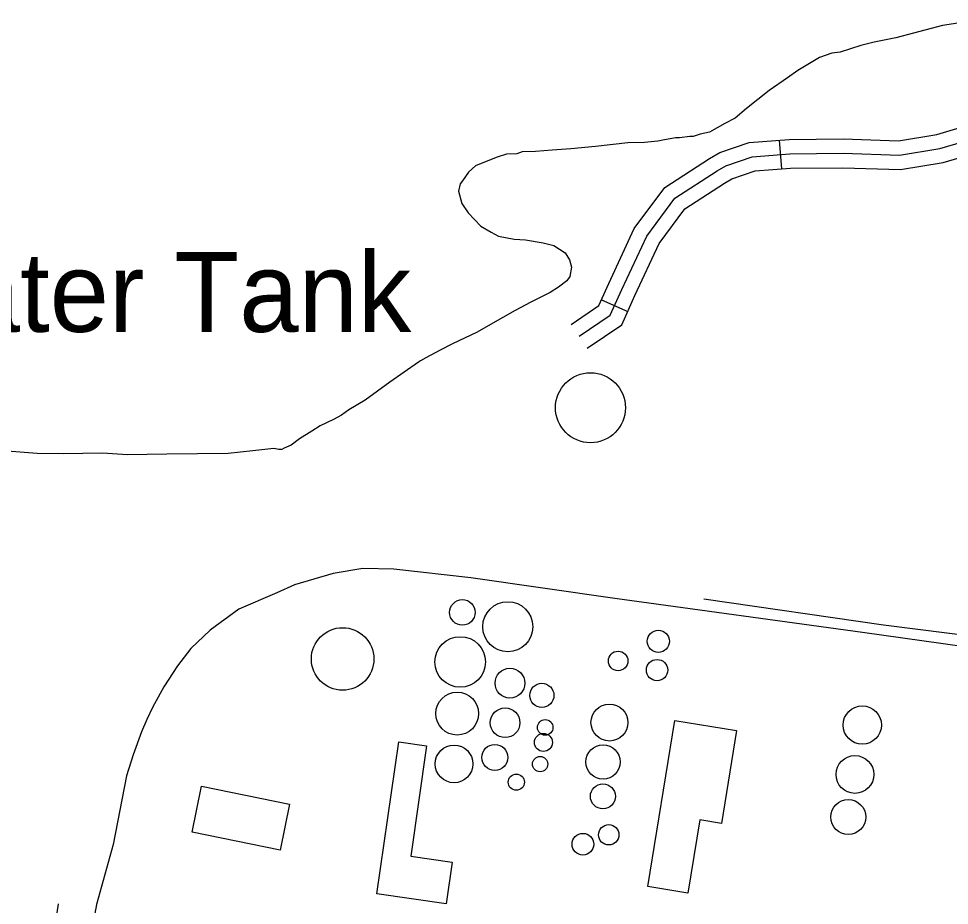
# Model space of a CAD drawing. Extents: x 3250478 to 3288318, y 788638 to 816472.
# Drawn here: x 3283065 to 3284034, y 804045 to 804968 of the extents above; entities that cross this region are included whole.
import ezdxf

# ---------------------------------------------------------------- set-up
doc = ezdxf.new("R2010")
doc.units = 0
for name, color, linetype in [('V-BLDG-OTLN', 7, 'Continuous'), ('V-DOMW-IDEN', 7, 'Continuous'), ('V-DOMW-TANK', 7, 'Continuous'), ('V-RAIL-TRAK', 7, 'Continuous'), ('V-ROAD-CNTR', 7, 'Continuous'), ('V-SITE-VEGE', 7, 'Continuous'), ('V-TOPO-SHOR', 7, 'Continuous')]:
    doc.layers.add(name, color=color, linetype=linetype)

msp = doc.modelspace()

# ---------------------------------------------------------------- linework, layer by layer
at = {"layer": 'V-BLDG-OTLN'}
for points in [[(3283748.26, 804237.38), (3283812.6, 804226.92), (3283796.89, 804130.24), (3283774.4, 804133.89), (3283762.03, 804057.81), (3283720.18, 804064.62)], [(3283438.18, 804056.88), (3283461.09, 804215.19), (3283490.03, 804211), (3283473.42, 804096.21), (3283516.54, 804089.97), (3283510.25, 804046.45)], [(3283255.74, 804168.99), (3283347.29, 804150.42), (3283337.6, 804102.62), (3283246.05, 804121.19)]]:
    msp.add_lwpolyline(points, close=True, dxfattribs=at)
at = {"layer": 'V-DOMW-TANK'}
for centre, radius in [((3283660.57, 804562.94), 36.44), ((3283527.25, 804349.9), 13.3), ((3283574.48, 804335.02), 26.04), ((3283402.58, 804301.45), 32.54), ((3283731.29, 804319.81), 11.55), ((3283524.96, 804298.29), 26.35), ((3283689.35, 804299.4), 10.18), ((3283729.9, 804289.81), 11.09), ((3283576.75, 804276.23), 15.51), ((3283609.95, 804263.52), 12.58), ((3283521.85, 804244.55), 22.29), ((3283571.71, 804235.07), 15.41), ((3283680.32, 804235.3), 19.24), ((3283943.43, 804232.66), 19.94), ((3283613.41, 804230.18), 8.09), ((3283611.56, 804214.55), 9.41), ((3283518.53, 804192.23), 19.61), ((3283561, 804198.95), 13.56), ((3283673.71, 804194.22), 17.84), ((3283608.16, 804192.01), 7.94), ((3283935.83, 804181.26), 19.68), ((3283583.42, 804173.24), 8.41), ((3283673.45, 804158.4), 12.99), ((3283928.82, 804136.89), 18.23), ((3283679.55, 804118.43), 10.59), ((3283652.68, 804108.65), 11.32)]:
    msp.add_circle(centre, radius, dxfattribs=at)
at = {"layer": 'V-RAIL-TRAK'}
for points in [[(3283685.89, 804364.37), (3283536.08, 804385.91), (3283455.82, 804394.83), (3283423.45, 804395.68), (3283392.71, 804390.3), (3283352.46, 804378.66), (3283334.13, 804370.27), (3283294.42, 804353.14), (3283264.86, 804331.45), (3283244.57, 804312.5), (3283230.67, 804294.42), (3283216.38, 804272.36), (3283204.67, 804250.96), (3283198.62, 804238.34), (3283193.33, 804225.44), (3283184.56, 804201.8), (3283177.59, 804179.86), (3283163.79, 804108.52), (3283146.5, 804045.82), (3283131.9, 803967.44), (3283115.1, 803864.76)], [(3285382.71, 804120.29), (3285275.3, 804140.76), (3285151.03, 804159.21), (3285043.1, 804174.47), (3284899.87, 804194.55), (3284749.01, 804216.12), (3284578.76, 804239.79), (3284462.41, 804255.91), (3284341.85, 804273.17), (3284217.88, 804290.36), (3283943.64, 804329.14), (3283685.89, 804364.37)]]:
    msp.add_lwpolyline(points, dxfattribs=at)
at = {"layer": 'V-ROAD-CNTR'}
for p, q in [((3283856.93, 804841.35), (3283859.28, 804811.45)), ((3283671.94, 804675.35), (3283699.32, 804663.09))]:
    msp.add_line(p, q, dxfattribs=at)
for points in [[(3283640.4, 804649.7), (3283669.24, 804669.31), (3283679.53, 804692.31), (3283706.15, 804749.32), (3283738.04, 804792), (3283784.52, 804822.34), (3283795.17, 804828.48), (3283825.69, 804838.9), (3283867.43, 804842.18), (3283923.61, 804842.76), (3283981.21, 804840.85), (3284021, 804847.42), (3284066.25, 804860.68)], [(3283648.83, 804637.29), (3283681.19, 804659.3), (3283693.17, 804686.07), (3283719.09, 804741.58), (3283748.46, 804780.89), (3283792.37, 804809.55), (3283801.4, 804814.76), (3283828.75, 804824.09), (3283868.09, 804827.19), (3283923.44, 804827.75), (3283982.19, 804825.81), (3284024.34, 804832.76), (3284071.73, 804846.65)], [(3283657.27, 804624.89), (3283693.14, 804649.29), (3283706.82, 804679.83), (3283732.03, 804733.83), (3283758.89, 804769.78), (3283800.22, 804796.77), (3283807.62, 804801.03), (3283831.81, 804809.29), (3283868.76, 804812.19), (3283923.27, 804812.75), (3283983.17, 804810.77), (3284027.68, 804818.11), (3284077.21, 804832.63)], [(3283492.66, 803130), (3283344.68, 803149.05), (3283261.49, 803165.73), (3283236.87, 803172.07), (3283212.91, 803182.32), (3283191.9, 803194.71), (3283147.97, 803227.58), (3283104.17, 803269.67), (3283078, 803311.32), (3283061.99, 803349.96), (3283046.89, 803397.74), (3283040.38, 803438.83), (3283041.75, 803466.82), (3283042.72, 803490.66), (3283038.18, 803561.1), (3283063.16, 803751.48), (3283106.88, 804046.48)]]:
    msp.add_lwpolyline(points, dxfattribs=at)
at = {"layer": 'V-SITE-VEGE'}
for p, q in [((3284072.06, 804967.87), (3284026.81, 804960.66)), ((3284026.81, 804960.66), (3283996.7, 804952.61)), ((3283978.42, 804947.99), (3283955.81, 804943.3)), ((3283996.7, 804952.61), (3283978.42, 804947.99)), ((3283941.82, 804939.83), (3283920.33, 804933)), ((3283955.81, 804943.3), (3283941.82, 804939.83)), ((3283898.82, 804927.25), (3283876.36, 804913.93)), ((3283911.71, 804931.78), (3283898.82, 804927.25)), ((3283920.33, 804933), (3283911.71, 804931.78)), ((3283876.36, 804913.93), (3283865.68, 804906.19)), ((3283865.68, 804906.19), (3283846.46, 804892.92)), ((3283846.46, 804892.92), (3283823, 804874.17)), ((3283823, 804874.17), (3283811.28, 804864.26)), ((3283800.57, 804858.69), (3283784.51, 804849.79)), ((3283811.28, 804864.26), (3283800.57, 804858.69)), ((3283784.51, 804849.79), (3283774.83, 804847.47)), ((3283716.64, 804838.96), (3283699.37, 804838.68)), ((3283730.66, 804840.27), (3283716.64, 804838.96)), ((3283736.04, 804841.44), (3283730.66, 804840.27)), ((3283748.96, 804843.81), (3283736.04, 804841.44)), ((3283753.29, 804843.88), (3283748.96, 804843.81)), ((3283764.06, 804845.13), (3283753.29, 804843.88)), ((3283767.31, 804845.18), (3283764.06, 804845.13)), ((3283774.83, 804847.47), (3283767.31, 804845.18)), ((3283589.35, 804829.33), (3283583.98, 804827.08)), ((3283603.38, 804829.56), (3283589.35, 804829.33)), ((3283620.64, 804830.92), (3283603.38, 804829.56)), ((3283640.06, 804832.32), (3283620.64, 804830.92)), ((3283665.94, 804834.9), (3283640.06, 804832.32)), ((3283699.37, 804838.68), (3283665.94, 804834.9)), ((3283562.44, 804823.49), (3283540.98, 804814.5)), ((3283573.18, 804826.91), (3283562.44, 804823.49)), ((3283583.98, 804827.08), (3283573.18, 804826.91)), ((3283540.98, 804814.5), (3283533.53, 804807.9)), ((3283533.53, 804807.9), (3283527.19, 804799.16)), ((3283525.08, 804795.88), (3283523.05, 804788.29)), ((3283527.19, 804799.16), (3283525.08, 804795.88)), ((3283523.05, 804788.29), (3283526.5, 804775.38)), ((3283526.5, 804775.38), (3283533.14, 804765.77)), ((3283533.14, 804765.77), (3283546.32, 804751.94)), ((3283546.32, 804751.94), (3283557.22, 804745.64)), ((3283557.22, 804745.64), (3283564.85, 804741.44)), ((3283564.85, 804741.44), (3283581.1, 804738.47)), ((3283581.1, 804738.47), (3283593, 804737.58)), ((3283593, 804737.58), (3283611.41, 804734.64)), ((3283611.41, 804734.64), (3283622.26, 804731.58)), ((3283622.26, 804731.58), (3283634.26, 804724.21)), ((3283634.26, 804724.21), (3283638.7, 804716.72)), ((3283638.7, 804716.72), (3283640.98, 804709.2)), ((3283640.98, 804709.2), (3283638.98, 804699.44)), ((3283635.81, 804695.07), (3283627.28, 804688.45)), ((3283638.98, 804699.44), (3283635.81, 804695.07)), ((3283627.28, 804688.45), (3283618.73, 804682.91)), ((3283618.73, 804682.91), (3283598.37, 804672.86)), ((3283598.37, 804672.86), (3283582.32, 804663.96)), ((3283582.32, 804663.96), (3283556.63, 804649.5)), ((3283556.63, 804649.5), (3283542.71, 804641.71)), ((3283542.71, 804641.71), (3283516.99, 804629.41)), ((3283516.99, 804629.41), (3283504.14, 804622.73)), ((3283504.14, 804622.73), (3283489.14, 804614.92)), ((3283481.65, 804610.48), (3283451.75, 804589.47)), ((3283483.8, 804611.59), (3283481.65, 804610.48)), ((3283489.14, 804614.92), (3283483.8, 804611.59)), ((3283451.75, 804589.47), (3283426.14, 804570.69)), ((3283426.14, 804570.69), (3283409.02, 804560.69)), ((3283409.02, 804560.69), (3283401.55, 804555.17)), ((3283392.98, 804550.71), (3283379.04, 804544)), ((3283401.55, 804555.17), (3283392.98, 804550.71)), ((3283370.5, 804538.46), (3283357.66, 804530.69)), ((3283379.04, 804544), (3283370.5, 804538.46)), ((3283357.66, 804530.69), (3283349.13, 804524.07)), ((3283330.82, 804520.54), (3283309.26, 804518.03)), ((3283336.24, 804519.54), (3283330.82, 804520.54)), ((3283339.48, 804519.6), (3283336.24, 804519.54)), ((3283341.62, 804520.71), (3283339.48, 804519.6)), ((3283349.13, 804524.07), (3283341.62, 804520.71)), ((3283084.64, 804515.45), (3283048.96, 804518.11)), ((3283111.65, 804514.81), (3283084.64, 804515.45)), ((3283152.69, 804515.48), (3283111.65, 804514.81)), ((3283178.64, 804513.74), (3283152.69, 804515.48)), ((3283219.67, 804514.41), (3283178.64, 804513.74)), ((3283283.38, 804515.44), (3283219.67, 804514.41)), ((3283309.26, 804518.03), (3283283.38, 804515.44))]:
    msp.add_line(p, q, dxfattribs=at)
at = {"layer": 'V-TOPO-SHOR'}
msp.add_lwpolyline([(3283778.65, 804364.06), (3283965.46, 804337.1), (3284103.11, 804319.74), (3284277.88, 804295.39)], dxfattribs=at)

# ---------------------------------------------------------------- texts
at = {"layer": 'V-DOMW-IDEN'}
msp.add_text('Water Tank', height=83, dxfattribs=at).set_placement((3282900.37, 804641.84))

doc.saveas('drawing.dxf')
